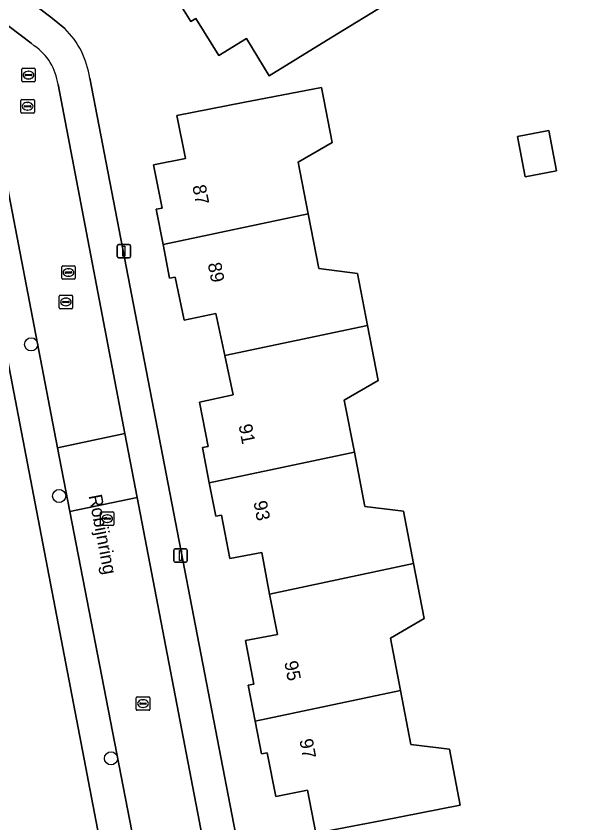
# Model space of a CAD drawing. Extents: x 159626 to 160723, y 388173 to 389416.
# Drawn here: x 160418.7 to 160461.7, y 388521 to 388580.9 of the extents above; entities that cross this region are included whole.
import ezdxf

# ---------------------------------------------------------------- set-up
doc = ezdxf.new("R2010")
doc.units = 0
for name, color, linetype in [('IMGEO_Boom', 7, 'Continuous'), ('IMGEO_Erf', 7, 'Continuous'), ('IMGEO_Kolk', 7, 'Continuous'), ('IMGEO_Lichtmast', 7, 'Continuous'), ('IMGEO_Muur', 7, 'Continuous'), ('IMGEO_Openbare_ruimte_label', 7, 'Continuous'), ('IMGEO_Pand', 7, 'Continuous'), ('IMGEO_Pand_nummerreeks', 7, 'Continuous'), ('IMGEO_Rijbaan_lokaal_open', 7, 'Continuous'), ('IMGEO_Rioolput', 7, 'Continuous'), ('IMGEO_Voetpad_open', 7, 'Continuous')]:
    doc.layers.add(name, color=color, linetype=linetype)

msp = doc.modelspace()

# ---------------------------------------------------------------- linework, layer by layer
at = {"layer": 'IMGEO_Boom'}
for centre in [(160419.841, 388556.518), (160421.914, 388545.257), (160425.771, 388525.772)]:
    msp.add_circle(centre, 0.489, dxfattribs=at)
at = {"layer": 'IMGEO_Erf'}
for points in [[(160473.922, 388615.363), (160452.411, 388631.678), (160445.015, 388637.348), (160444.706, 388636.484), (160444.055, 388634.663), (160439.82, 388622.82), (160434.06, 388609.33), (160426.76, 388595.873), (160418.317, 388583.095), (160421.291, 388580.817), (160422.334, 388579.975)], [(160424.19, 388576.291), (160438.694, 388501.235), (160439.041, 388500.545), (160439.587, 388500)], [(160423.552, 388526.872), (160417.623, 388557.739), (160403.151, 388556.78), (160401.953, 388556.623), (160392.807, 388542.778)], [(160428.536, 388500), (160428.603, 388500.275), (160428.603, 388500.573), (160427.081, 388508.495), (160423.552, 388526.872)]]:
    msp.add_lwpolyline(points, dxfattribs=at)
for points in [[(160437.531, 388576.476), (160435.833, 388579.236), (160433.778, 388577.972), (160432.068, 388580.719), (160431.706, 388580.493), (160430.331, 388582.701), (160428.979, 388584.874), (160429.341, 388585.1), (160427.61, 388587.88), (160429.672, 388589.152), (160427.953, 388591.939), (160437.274, 388597.691), (160439.472, 388594.117), (160437.719, 388591.952), (160439.788, 388588.588), (160441.89, 388585.171), (160444.613, 388585.76), (160446.812, 388582.185), (160441.79, 388579.096)], [(160450.923, 388526.447), (160451.729, 388522.284), (160445.91, 388521.156), (160441.001, 388520.205), (160440.38, 388523.408), (160438.009, 388522.948), (160437.382, 388526.179), (160436.961, 388526.097), (160436.488, 388528.535), (160435.969, 388531.207), (160436.39, 388531.288), (160435.763, 388534.519), (160438.135, 388534.973), (160437.561, 388537.972), (160436.967, 388541.071), (160434.594, 388540.617), (160433.973, 388543.839), (160433.552, 388543.759), (160433.075, 388546.236), (160432.57, 388548.857), (160432.99, 388548.937), (160432.344, 388552.232), (160434.852, 388552.761), (160434.233, 388555.691), (160433.572, 388558.818), (160431.216, 388558.32), (160430.539, 388561.523), (160430.119, 388561.434), (160429.637, 388563.932), (160429.128, 388566.565), (160429.573, 388566.634), (160428.926, 388569.859), (160431.295, 388570.318), (160430.675, 388573.521), (160435.584, 388574.472), (160441.402, 388575.599), (160442.194, 388571.509), (160439.687, 388570.051), (160440.43, 388566.212), (160441.216, 388562.154), (160444.077, 388561.793), (160444.825, 388557.929), (160445.618, 388553.837), (160443.108, 388552.378), (160443.856, 388548.513), (160444.637, 388544.481), (160447.501, 388544.119), (160448.254, 388540.232), (160449.041, 388536.167), (160446.529, 388534.706), (160447.282, 388530.815), (160448.058, 388526.809)], [(160455.978, 388571.955), (160458.312, 388572.4), (160458.882, 388569.413), (160456.549, 388568.968)]]:
    msp.add_lwpolyline(points, close=True, dxfattribs=at)
msp.add_arc((160417.87, 388575.416), 6.381, 7.87883, 45.59912, dxfattribs=at)
at = {"layer": 'IMGEO_Kolk'}
for p, q in [((160419.074, 388573.778), (160419.074, 388574.63)), ((160419.149, 388574.704), (160420.001, 388574.704)), ((160419.562, 388574.484), (160419.587, 388574.484)), ((160420.075, 388574.63), (160420.075, 388573.778)), ((160419.333, 388574.198), (160419.333, 388574.21)), ((160419.771, 388574.161), (160419.373, 388574.161)), ((160419.376, 388574.247), (160419.774, 388574.247)), ((160419.585, 388573.924), (160419.56, 388573.924)), ((160419.817, 388574.21), (160419.817, 388574.198)), ((160420.001, 388573.704), (160419.149, 388573.704)), ((160421.918, 388559.244), (160421.918, 388560.096)), ((160421.993, 388560.17), (160422.845, 388560.17)), ((160422.406, 388559.95), (160422.431, 388559.95)), ((160422.919, 388560.096), (160422.919, 388559.244)), ((160422.177, 388559.664), (160422.177, 388559.676)), ((160422.615, 388559.627), (160422.217, 388559.627)), ((160422.22, 388559.713), (160422.618, 388559.713)), ((160422.429, 388559.39), (160422.404, 388559.39)), ((160422.661, 388559.676), (160422.661, 388559.664)), ((160422.845, 388559.17), (160421.993, 388559.17)), ((160424.989, 388543.148), (160424.989, 388544)), ((160425.064, 388544.074), (160425.916, 388544.074)), ((160425.477, 388543.854), (160425.502, 388543.854)), ((160425.99, 388544), (160425.99, 388543.148)), ((160425.248, 388543.568), (160425.248, 388543.58)), ((160425.686, 388543.531), (160425.288, 388543.531)), ((160425.291, 388543.617), (160425.689, 388543.617)), ((160425.5, 388543.294), (160425.475, 388543.294)), ((160425.732, 388543.58), (160425.732, 388543.568)), ((160425.916, 388543.074), (160425.064, 388543.074)), ((160427.651, 388529.413), (160427.651, 388530.265)), ((160427.726, 388530.339), (160428.578, 388530.339)), ((160428.139, 388530.119), (160428.164, 388530.119)), ((160428.652, 388530.265), (160428.652, 388529.413)), ((160427.91, 388529.833), (160427.91, 388529.845)), ((160428.348, 388529.796), (160427.95, 388529.796)), ((160427.953, 388529.882), (160428.351, 388529.882)), ((160428.162, 388529.559), (160428.137, 388529.559)), ((160428.394, 388529.845), (160428.394, 388529.833)), ((160428.578, 388529.339), (160427.726, 388529.339))]:
    msp.add_line(p, q, dxfattribs=at)
for points in [[(160419.074, 388573.778), (160419.074, 388574.63)], [(160419.149, 388574.704), (160420.001, 388574.704)], [(160420.075, 388574.63), (160420.075, 388573.778)], [(160420.001, 388573.704), (160419.149, 388573.704)], [(160421.918, 388559.244), (160421.918, 388560.096)], [(160421.993, 388560.17), (160422.845, 388560.17)], [(160422.919, 388560.096), (160422.919, 388559.244)], [(160422.845, 388559.17), (160421.993, 388559.17)], [(160424.989, 388543.148), (160424.989, 388544)], [(160425.064, 388544.074), (160425.916, 388544.074)], [(160425.99, 388544), (160425.99, 388543.148)], [(160425.916, 388543.074), (160425.064, 388543.074)], [(160427.651, 388529.413), (160427.651, 388530.265)], [(160427.726, 388530.339), (160428.578, 388530.339)], [(160428.652, 388530.265), (160428.652, 388529.413)], [(160428.578, 388529.339), (160427.726, 388529.339)]]:
    msp.add_lwpolyline(points, dxfattribs=at)
for centre, radius, start, end in [((160419.151, 388574.628), 0.0765, 91.55205, 178.44795), ((160419.151, 388574.628), 0.0765, 91.55205, 178.44795), ((160419.999, 388574.628), 0.0765, 1.55205, 88.44795), ((160419.999, 388574.628), 0.0765, 1.55205, 88.44795), ((160419.151, 388573.78), 0.0765, 181.55205, 268.44795), ((160419.151, 388573.78), 0.0765, 181.55205, 268.44795), ((160419.373, 388574.207), 0.0403, 85.87752, 175.75265), ((160419.37, 388574.197), 0.0366, 178.93798, 274.71019), ((160419.774, 388574.204), 0.043, 264.86636, 352.45326), ((160419.778, 388574.209), 0.0386, 1.73085, 96.63898), ((160419.999, 388573.78), 0.0765, 271.55205, 358.44795), ((160419.999, 388573.78), 0.0765, 271.55205, 358.44795), ((160421.995, 388560.094), 0.0765, 91.55205, 178.44795), ((160421.995, 388560.094), 0.0765, 91.55205, 178.44795), ((160422.843, 388560.094), 0.0765, 1.55205, 88.44795), ((160422.843, 388560.094), 0.0765, 1.55205, 88.44795), ((160422.217, 388559.673), 0.0403, 85.87752, 175.75265), ((160422.214, 388559.663), 0.0366, 178.93798, 274.71019), ((160422.618, 388559.67), 0.043, 264.86636, 352.45326), ((160422.622, 388559.675), 0.0386, 1.73085, 96.63898), ((160421.995, 388559.246), 0.0765, 181.55205, 268.44795), ((160421.995, 388559.246), 0.0765, 181.55205, 268.44795), ((160422.843, 388559.246), 0.0765, 271.55205, 358.44795), ((160422.843, 388559.246), 0.0765, 271.55205, 358.44795), ((160425.066, 388543.998), 0.0765, 91.55205, 178.44795), ((160425.066, 388543.998), 0.0765, 91.55205, 178.44795), ((160425.914, 388543.998), 0.0765, 1.55205, 88.44795), ((160425.914, 388543.998), 0.0765, 1.55205, 88.44795), ((160425.288, 388543.577), 0.0403, 85.87752, 175.75265), ((160425.285, 388543.567), 0.0366, 178.93798, 274.71019), ((160425.689, 388543.574), 0.043, 264.86636, 352.45326), ((160425.693, 388543.579), 0.0386, 1.73085, 96.63898), ((160425.066, 388543.15), 0.0765, 181.55205, 268.44795), ((160425.066, 388543.15), 0.0765, 181.55205, 268.44795), ((160425.914, 388543.15), 0.0765, 271.55205, 358.44795), ((160425.914, 388543.15), 0.0765, 271.55205, 358.44795), ((160427.728, 388530.263), 0.0765, 91.55205, 178.44795), ((160427.728, 388530.263), 0.0765, 91.55205, 178.44795), ((160428.576, 388530.263), 0.0765, 1.55205, 88.44795), ((160428.576, 388530.263), 0.0765, 1.55205, 88.44795), ((160427.728, 388529.415), 0.0765, 181.55205, 268.44795), ((160427.728, 388529.415), 0.0765, 181.55205, 268.44795), ((160427.95, 388529.842), 0.0403, 85.87752, 175.75265), ((160427.947, 388529.832), 0.0366, 178.93798, 274.71019), ((160428.351, 388529.839), 0.043, 264.86636, 352.45326), ((160428.355, 388529.844), 0.0386, 1.73085, 96.63898), ((160428.576, 388529.415), 0.0765, 271.55205, 358.44795), ((160428.576, 388529.415), 0.0765, 271.55205, 358.44795)]:
    msp.add_arc(centre, radius, start, end, dxfattribs=at)
for centre, major_axis, ratio, start_param, end_param in [((160419.561, 388574.204), (-0.387, 0.002), 0.722429, 4.712389, 7.853982), ((160419.586, 388574.204), (-0.39, 0.002), 0.717154, 1.570796, 4.712389), ((160422.405, 388559.67), (-0.387, 0.002), 0.722429, 4.712389, 7.853982), ((160422.43, 388559.67), (-0.39, 0.002), 0.717154, 1.570796, 4.712389), ((160425.476, 388543.574), (-0.387, 0.002), 0.722429, 4.712389, 7.853982), ((160425.501, 388543.574), (-0.39, 0.002), 0.717154, 1.570796, 4.712389), ((160428.138, 388529.839), (-0.387, 0.002), 0.722429, 4.712389, 7.853982), ((160428.163, 388529.839), (-0.39, 0.002), 0.717154, 1.570796, 4.712389)]:
    msp.add_ellipse(centre, major_axis=major_axis, ratio=ratio, start_param=start_param, end_param=end_param, dxfattribs=at)
at = {"layer": 'IMGEO_Lichtmast'}
for p, q in [((160426.24, 388563.047), (160426.24, 388563.847)), ((160426.24, 388563.847), (160426.24, 388563.047)), ((160426.34, 388563.947), (160427.13, 388563.947)), ((160427.13, 388563.947), (160426.34, 388563.947)), ((160427.23, 388563.847), (160427.23, 388563.047)), ((160427.23, 388563.047), (160427.23, 388563.847)), ((160427.13, 388562.947), (160426.34, 388562.947)), ((160426.34, 388562.947), (160427.13, 388562.947)), ((160430.445, 388540.434), (160430.445, 388541.234)), ((160430.445, 388541.234), (160430.445, 388540.434)), ((160430.545, 388541.334), (160431.335, 388541.334)), ((160431.335, 388541.334), (160430.545, 388541.334)), ((160431.435, 388541.234), (160431.435, 388540.434)), ((160431.435, 388540.434), (160431.435, 388541.234)), ((160431.335, 388540.334), (160430.545, 388540.334)), ((160430.545, 388540.334), (160431.335, 388540.334))]:
    msp.add_line(p, q, dxfattribs=at)
for points in [[(160426.66, 388563.822), (160426.81, 388563.822), (160426.81, 388563.072), (160426.66, 388563.072), (160426.66, 388563.822)], [(160430.865, 388541.209), (160431.015, 388541.209), (160431.015, 388540.459), (160430.865, 388540.459), (160430.865, 388541.209)]]:
    msp.add_lwpolyline(points, dxfattribs=at)
for centre, start, end in [((160426.34, 388563.847), 90, 180), ((160426.34, 388563.847), 90, 180), ((160427.13, 388563.847), 0, 90), ((160427.13, 388563.847), 360, 90), ((160426.34, 388563.047), 180, 270), ((160426.34, 388563.047), 180, 270), ((160427.13, 388563.047), 270, 0), ((160427.13, 388563.047), 270, 0), ((160430.545, 388541.234), 90, 180), ((160430.545, 388541.234), 90, 180), ((160431.335, 388541.234), 0, 90), ((160431.335, 388541.234), 360, 90), ((160430.545, 388540.434), 180, 270), ((160430.545, 388540.434), 180, 270), ((160431.335, 388540.434), 270, 0), ((160431.335, 388540.434), 270, 0)]:
    msp.add_arc(centre, 0.1, start, end, dxfattribs=at)
at = {"layer": 'IMGEO_Muur'}
msp.add_lwpolyline([(160427.081, 388508.495), (160423.552, 388526.872)], dxfattribs=at)
at = {"layer": 'IMGEO_Pand'}
for points in [[(160430.331, 388582.701), (160431.706, 388580.493), (160432.068, 388580.719), (160433.778, 388577.972), (160435.833, 388579.236), (160437.531, 388576.476), (160441.79, 388579.096), (160446.812, 388582.185), (160444.613, 388585.76), (160441.89, 388585.171), (160439.788, 388588.588)], [(160429.637, 388563.932), (160440.43, 388566.212), (160439.687, 388570.051), (160442.194, 388571.509), (160441.402, 388575.599), (160435.584, 388574.472), (160430.675, 388573.521), (160431.295, 388570.318), (160428.926, 388569.859), (160429.573, 388566.634), (160429.128, 388566.565)], [(160456.549, 388568.968), (160458.882, 388569.413), (160458.312, 388572.4), (160455.978, 388571.955)], [(160429.637, 388563.932), (160430.119, 388561.434), (160430.539, 388561.523), (160431.216, 388558.32), (160433.572, 388558.818), (160434.233, 388555.691), (160444.825, 388557.929), (160444.077, 388561.793), (160441.216, 388562.154), (160440.43, 388566.212)], [(160434.233, 388555.691), (160434.852, 388552.761), (160432.344, 388552.232), (160432.99, 388548.937), (160432.57, 388548.857), (160433.075, 388546.236), (160443.856, 388548.513), (160443.108, 388552.378), (160445.618, 388553.837), (160444.825, 388557.929)], [(160437.561, 388537.972), (160448.254, 388540.232), (160447.501, 388544.119), (160444.637, 388544.481), (160443.856, 388548.513), (160433.075, 388546.236), (160433.552, 388543.759), (160433.973, 388543.839), (160434.594, 388540.617), (160436.967, 388541.071)], [(160437.561, 388537.972), (160438.135, 388534.973), (160435.763, 388534.519), (160436.39, 388531.288), (160435.969, 388531.207), (160436.488, 388528.535), (160447.282, 388530.815), (160446.529, 388534.706), (160449.041, 388536.167), (160448.254, 388540.232)], [(160436.488, 388528.535), (160436.961, 388526.097), (160437.382, 388526.179), (160438.009, 388522.948), (160440.38, 388523.408), (160441.001, 388520.205), (160445.91, 388521.156), (160451.729, 388522.284), (160450.923, 388526.447), (160448.058, 388526.809), (160447.282, 388530.815)]]:
    msp.add_lwpolyline(points, close=True, dxfattribs=at)
at = {"layer": 'IMGEO_Rijbaan_lokaal_open'}
msp.add_lwpolyline([(160420.072, 388578.69), (160419.837, 388578.879), (160414.806, 388582.706), (160413.658, 388583.58), (160410.98, 388579.143), (160412.259, 388578.184), (160416.794, 388574.782), (160421.804, 388548.844), (160426.807, 388549.899), (160421.834, 388575.82)], dxfattribs=at)
for points in [[(160421.804, 388548.844), (160422.721, 388544.101), (160427.717, 388545.155), (160426.807, 388549.899)], [(160427.717, 388545.155), (160422.721, 388544.101), (160427.777, 388517.925), (160431.29, 388500), (160431.424, 388499.316), (160436.429, 388499.557), (160436.42, 388499.71), (160436.365, 388500), (160432.79, 388518.71)]]:
    msp.add_lwpolyline(points, close=True, dxfattribs=at)
msp.add_arc((160417.764, 388575.297), 4.104, 7.32278, 55.77185, dxfattribs=at)
at = {"layer": 'IMGEO_Rioolput'}
for p, q in [((160419.141, 388576.097), (160419.141, 388576.949)), ((160419.216, 388577.023), (160420.068, 388577.023)), ((160419.629, 388576.803), (160419.654, 388576.803)), ((160420.142, 388576.949), (160420.142, 388576.097)), ((160419.4, 388576.517), (160419.4, 388576.529)), ((160419.838, 388576.48), (160419.44, 388576.48)), ((160419.443, 388576.566), (160419.841, 388576.566)), ((160419.652, 388576.243), (160419.627, 388576.243)), ((160419.884, 388576.529), (160419.884, 388576.517)), ((160420.068, 388576.023), (160419.216, 388576.023)), ((160422.189, 388562.354), (160423.041, 388562.354)), ((160422.114, 388561.428), (160422.114, 388562.28)), ((160422.373, 388561.848), (160422.373, 388561.86)), ((160422.811, 388561.811), (160422.413, 388561.811)), ((160422.416, 388561.897), (160422.814, 388561.897)), ((160422.602, 388562.134), (160422.627, 388562.134)), ((160422.857, 388561.86), (160422.857, 388561.848)), ((160423.115, 388562.28), (160423.115, 388561.428)), ((160423.041, 388561.354), (160422.189, 388561.354)), ((160422.625, 388561.574), (160422.6, 388561.574))]:
    msp.add_line(p, q, dxfattribs=at)
for points in [[(160419.141, 388576.097), (160419.141, 388576.949)], [(160419.216, 388577.023), (160420.068, 388577.023)], [(160420.142, 388576.949), (160420.142, 388576.097)], [(160420.068, 388576.023), (160419.216, 388576.023)], [(160422.189, 388562.354), (160423.041, 388562.354)], [(160422.114, 388561.428), (160422.114, 388562.28)], [(160423.115, 388562.28), (160423.115, 388561.428)], [(160423.041, 388561.354), (160422.189, 388561.354)]]:
    msp.add_lwpolyline(points, dxfattribs=at)
for centre, radius, start, end in [((160419.218, 388576.947), 0.0765, 91.55205, 178.44795), ((160419.218, 388576.947), 0.0765, 91.55205, 178.44795), ((160420.066, 388576.947), 0.0765, 1.55205, 88.44795), ((160420.066, 388576.947), 0.0765, 1.55205, 88.44795), ((160419.44, 388576.526), 0.0403, 85.87752, 175.75265), ((160419.437, 388576.516), 0.0366, 178.93798, 274.71019), ((160419.841, 388576.523), 0.043, 264.86636, 352.45326), ((160419.845, 388576.528), 0.0386, 1.73085, 96.63898), ((160419.218, 388576.099), 0.0765, 181.55205, 268.44795), ((160419.218, 388576.099), 0.0765, 181.55205, 268.44795), ((160420.066, 388576.099), 0.0765, 271.55205, 358.44795), ((160420.066, 388576.099), 0.0765, 271.55205, 358.44795), ((160422.191, 388562.278), 0.0765, 91.55205, 178.44795), ((160422.191, 388562.278), 0.0765, 91.55205, 178.44795), ((160423.039, 388562.278), 0.0765, 1.55205, 88.44795), ((160423.039, 388562.278), 0.0765, 1.55205, 88.44795), ((160422.413, 388561.857), 0.0403, 85.87752, 175.75265), ((160422.41, 388561.847), 0.0366, 178.93798, 274.71019), ((160422.814, 388561.854), 0.043, 264.86636, 352.45326), ((160422.818, 388561.859), 0.0386, 1.73085, 96.63898), ((160422.191, 388561.43), 0.0765, 181.55205, 268.44795), ((160422.191, 388561.43), 0.0765, 181.55205, 268.44795), ((160423.039, 388561.43), 0.0765, 271.55205, 358.44795), ((160423.039, 388561.43), 0.0765, 271.55205, 358.44795)]:
    msp.add_arc(centre, radius, start, end, dxfattribs=at)
for centre, major_axis, ratio, start_param, end_param in [((160419.628, 388576.523), (-0.387, 0.002), 0.722429, 4.712389, 7.853982), ((160419.653, 388576.523), (-0.39, 0.002), 0.717154, 1.570796, 4.712389), ((160422.601, 388561.854), (-0.387, 0.002), 0.722429, 4.712389, 7.853982), ((160422.626, 388561.854), (-0.39, 0.002), 0.717154, 1.570796, 4.712389)]:
    msp.add_ellipse(centre, major_axis=major_axis, ratio=ratio, start_param=start_param, end_param=end_param, dxfattribs=at)
at = {"layer": 'IMGEO_Voetpad_open'}
for points in [[(160422.334, 388579.975), (160421.291, 388580.817), (160418.317, 388583.095), (160416.017, 388584.856), (160414.127, 388586.303), (160413.303, 388584.911), (160414.144, 388584.418), (160413.658, 388583.58), (160414.806, 388582.706), (160419.837, 388578.879), (160420.072, 388578.69)], [(160427.777, 388517.925), (160422.721, 388544.101), (160421.804, 388548.844), (160416.794, 388574.782), (160412.259, 388578.184), (160410.98, 388579.143), (160410.081, 388579.662), (160408.889, 388577.691), (160411.06, 388576.054), (160413.693, 388574.069), (160414.591, 388573.459), (160417.623, 388557.739), (160423.552, 388526.872), (160427.081, 388508.495), (160428.603, 388500.573), (160428.603, 388500.275), (160428.536, 388500)], [(160439.587, 388500), (160439.041, 388500.545), (160438.694, 388501.235), (160424.19, 388576.291)], [(160421.834, 388575.82), (160426.807, 388549.899), (160427.717, 388545.155), (160432.79, 388518.71), (160436.365, 388500), (160436.42, 388499.71), (160436.429, 388499.557), (160440.696, 388499.563)]]:
    msp.add_lwpolyline(points, dxfattribs=at)
for centre, radius, start, end in [((160417.87, 388575.416), 6.381, 7.87883, 45.59912), ((160417.764, 388575.297), 4.104, 7.32278, 55.77185)]:
    msp.add_arc(centre, radius, start, end, dxfattribs=at)

# ---------------------------------------------------------------- texts
at = {"layer": 'IMGEO_Openbare_ruimte_label'}
msp.add_text('Robijnring', height=1, rotation=280.89418, dxfattribs=at).set_placement((160424.098, 388545.275))
at = {"layer": 'IMGEO_Pand_nummerreeks'}
for s, rotation, p in [('87', 281.22492, (160431.81, 388568.275)), ('89', 281.22492, (160432.955, 388562.505)), ('91', 280.96326, (160435.245, 388550.508)), ('93', 280.96326, (160436.349, 388544.811)), ('95', 280.98485, (160438.641, 388532.917)), ('97', 280.98485, (160439.764, 388527.131))]:
    msp.add_text(s, height=1, rotation=rotation, dxfattribs=at).set_placement(p)

doc.saveas('drawing.dxf')
